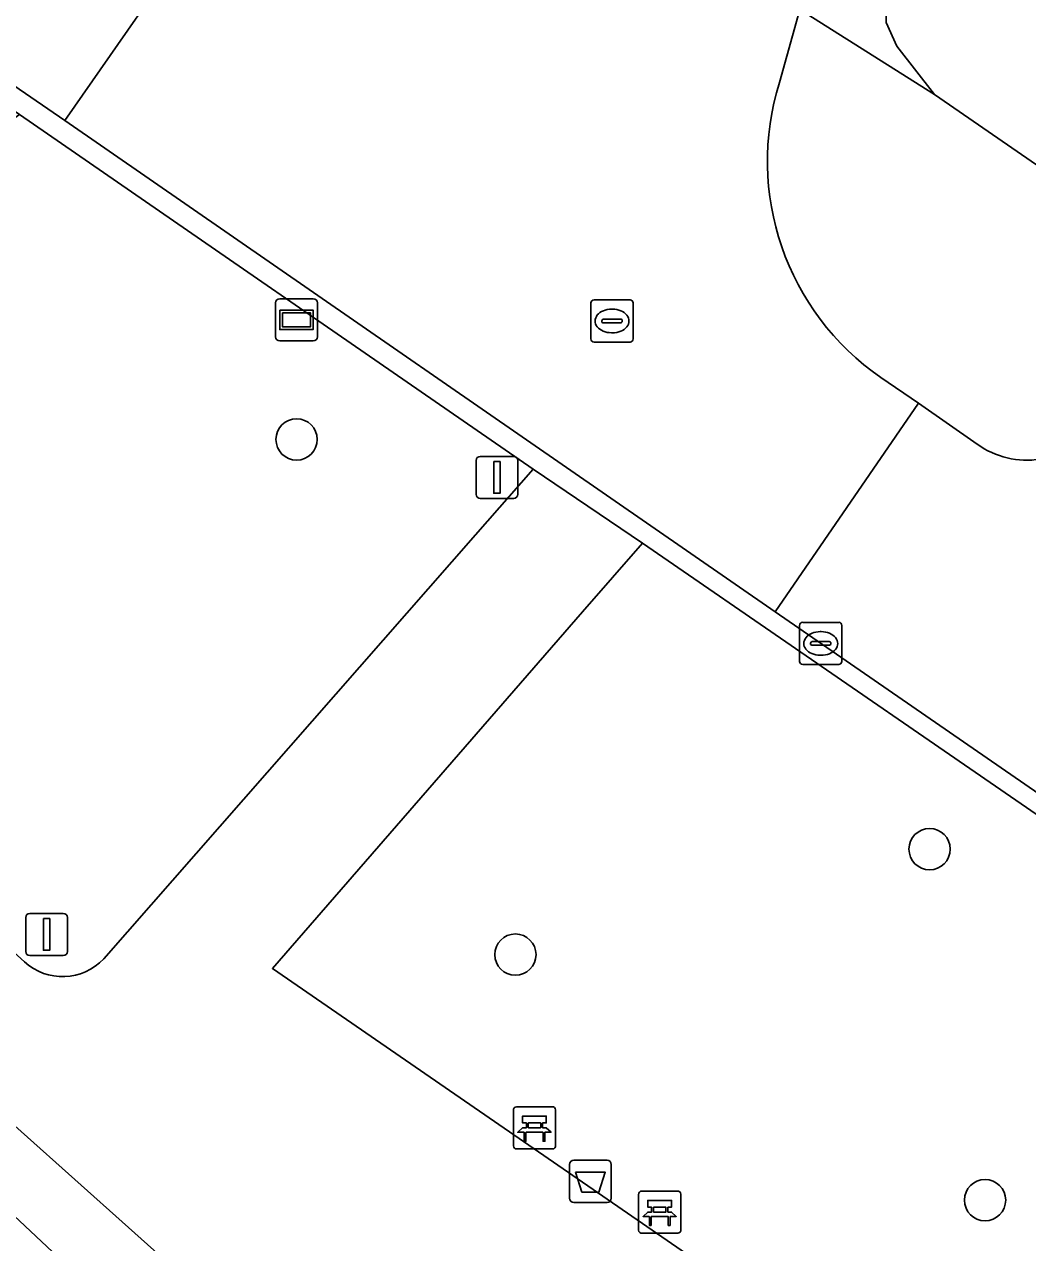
# Model space of a CAD drawing. Extents: x 162803 to 163818, y 381639 to 382475.
# Drawn here: x 163242.34 to 163266.09, y 381898.38 to 381927.23 of the extents above; entities that cross this region are included whole.
import ezdxf

# ---------------------------------------------------------------- set-up
doc = ezdxf.new("R2010")
doc.units = 0
for name, color, linetype in [('IMGEO_Afvalbak', 7, 'Continuous'), ('IMGEO_Bank', 7, 'Continuous'), ('IMGEO_Boom', 7, 'Continuous'), ('IMGEO_Erf', 7, 'Continuous'), ('IMGEO_Groenvoorziening', 7, 'Continuous'), ('IMGEO_Kolk', 7, 'Continuous'), ('IMGEO_Lichtmast', 7, 'Continuous'), ('IMGEO_Rijbaan_lokaal_gesloten', 7, 'Continuous'), ('IMGEO_Rijbaan_lokaal_open', 7, 'Continuous'), ('IMGEO_Rioolput', 7, 'Continuous'), ('IMGEO_Straatnaambord', 7, 'Continuous'), ('IMGEO_Verkeersbordpaal', 7, 'Continuous'), ('IMGEO_Voetpad_gesloten', 7, 'Continuous'), ('IMGEO_Voetpad_open', 7, 'Continuous')]:
    doc.layers.add(name, color=color, linetype=linetype)

msp = doc.modelspace()

# ---------------------------------------------------------------- linework, layer by layer
at = {"layer": 'IMGEO_Afvalbak'}
for p, q in [((163255.242, 381899.431), (163255.242, 381900.231)), ((163255.242, 381900.231), (163255.242, 381899.431)), ((163255.342, 381900.331), (163256.132, 381900.331)), ((163256.132, 381900.331), (163255.342, 381900.331)), ((163256.232, 381900.231), (163256.232, 381899.431)), ((163256.232, 381899.431), (163256.232, 381900.231)), ((163256.132, 381899.331), (163255.342, 381899.331)), ((163255.342, 381899.331), (163256.132, 381899.331))]:
    msp.add_line(p, q, dxfattribs=at)
msp.add_lwpolyline([(163255.385, 381900.045), (163256.089, 381900.045), (163255.94, 381899.575), (163255.534, 381899.575), (163255.385, 381900.045)], dxfattribs=at)
for centre, start, end in [((163255.342, 381900.231), 90, 180), ((163255.342, 381900.231), 90, 180), ((163256.132, 381900.231), 0, 90), ((163256.132, 381900.231), 360, 90), ((163255.342, 381899.431), 180, 270), ((163255.342, 381899.431), 180, 270), ((163256.132, 381899.431), 270, 0), ((163256.132, 381899.431), 270, 0)]:
    msp.add_arc(centre, 0.1, start, end, dxfattribs=at)
at = {"layer": 'IMGEO_Bank'}
for p, q in [((163253.988, 381901.597), (163254.829, 381901.597)), ((163254.829, 381901.597), (163253.988, 381901.597)), ((163253.913, 381900.672), (163253.913, 381901.513)), ((163253.913, 381901.513), (163253.913, 381900.672)), ((163254.913, 381901.522), (163254.913, 381900.681)), ((163254.913, 381900.681), (163254.913, 381901.522)), ((163254.61, 381900.995), (163254.217, 381900.995)), ((163254.222, 381901.103), (163254.222, 381901.209)), ((163254.266, 381901.209), (163254.266, 381901.103)), ((163254.554, 381901.215), (163254.272, 381901.215)), ((163254.272, 381901.097), (163254.554, 381901.097)), ((163254.56, 381901.103), (163254.56, 381901.209)), ((163254.604, 381901.209), (163254.604, 381901.103)), ((163254.838, 381900.597), (163253.997, 381900.597)), ((163253.997, 381900.597), (163254.838, 381900.597)), ((163256.878, 381898.677), (163256.878, 381899.518)), ((163256.878, 381899.518), (163256.878, 381898.677)), ((163256.953, 381899.602), (163257.794, 381899.602)), ((163257.794, 381899.602), (163256.953, 381899.602)), ((163257.878, 381899.527), (163257.878, 381898.686)), ((163257.878, 381898.686), (163257.878, 381899.527)), ((163257.519, 381899.22), (163257.237, 381899.22)), ((163257.575, 381899), (163257.182, 381899)), ((163257.187, 381899.108), (163257.187, 381899.214)), ((163257.231, 381899.214), (163257.231, 381899.108)), ((163257.237, 381899.102), (163257.519, 381899.102)), ((163257.525, 381899.108), (163257.525, 381899.214)), ((163257.569, 381899.214), (163257.569, 381899.108)), ((163257.803, 381898.602), (163256.962, 381898.602)), ((163256.962, 381898.602), (163257.803, 381898.602))]:
    msp.add_line(p, q, dxfattribs=at)
for points in [[(163254.216, 381901.215), (163254.13, 381901.215), (163254.13, 381901.376), (163254.693, 381901.376), (163254.693, 381901.215), (163254.61, 381901.215)], [(163254.16, 381900.995), (163254.018, 381900.995), (163254.13, 381901.097), (163254.216, 381901.097)], [(163254.21, 381900.988), (163254.21, 381900.781), (163254.167, 381900.781), (163254.167, 381900.988)], [(163254.61, 381901.097), (163254.693, 381901.097), (163254.805, 381900.995), (163254.666, 381900.995)], [(163254.66, 381900.988), (163254.66, 381900.781), (163254.616, 381900.781), (163254.616, 381900.988)], [(163257.181, 381899.22), (163257.095, 381899.22), (163257.095, 381899.381), (163257.658, 381899.381), (163257.658, 381899.22), (163257.575, 381899.22)], [(163257.125, 381899), (163256.983, 381899), (163257.095, 381899.102), (163257.181, 381899.102)], [(163257.175, 381898.993), (163257.175, 381898.786), (163257.132, 381898.786), (163257.132, 381898.993)], [(163257.575, 381899.102), (163257.658, 381899.102), (163257.77, 381899), (163257.631, 381899)], [(163257.625, 381898.993), (163257.625, 381898.786), (163257.581, 381898.786), (163257.581, 381898.993)]]:
    msp.add_lwpolyline(points, dxfattribs=at)
for centre, radius, start, end in [((163253.991, 381901.519), 0.0779, 92.4484, 184.2845), ((163253.991, 381901.519), 0.0779, 92.4484, 184.2845), ((163254.835, 381901.519), 0.0779, 2.4484, 94.2845), ((163254.835, 381901.519), 0.0779, 2.4484, 94.2845), ((163254.16, 381900.988), 0.00671, 2.8957, 87.1043), ((163254.217, 381900.988), 0.00671, 92.8957, 177.1043), ((163254.215, 381901.208), 0.00671, 2.8957, 87.1043), ((163254.215, 381901.104), 0.00671, 272.8957, 357.1043), ((163254.272, 381901.208), 0.00671, 92.8957, 177.1043), ((163254.272, 381901.104), 0.00671, 182.8957, 267.1043), ((163254.554, 381901.208), 0.00671, 2.8957, 87.1043), ((163254.554, 381901.104), 0.00671, 272.8957, 357.1043), ((163254.611, 381901.208), 0.00671, 92.8957, 177.1043), ((163254.611, 381901.104), 0.00671, 182.8957, 267.1043), ((163254.609, 381900.988), 0.00671, 2.8957, 87.1043), ((163254.666, 381900.988), 0.00671, 92.8957, 177.1043), ((163253.991, 381900.675), 0.0779, 182.4484, 274.2845), ((163253.991, 381900.675), 0.0779, 182.4484, 274.2845), ((163254.835, 381900.675), 0.0779, 272.4484, 4.2845), ((163254.835, 381900.675), 0.0779, 272.4484, 4.2845), ((163256.956, 381899.524), 0.0779, 92.4484, 184.2845), ((163256.956, 381899.524), 0.0779, 92.4484, 184.2845), ((163257.8, 381899.524), 0.0779, 2.4484, 94.2845), ((163257.8, 381899.524), 0.0779, 2.4484, 94.2845), ((163257.18, 381899.213), 0.00671, 2.8957, 87.1043), ((163257.237, 381899.213), 0.00671, 92.8957, 177.1043), ((163257.519, 381899.213), 0.00671, 2.8957, 87.1043), ((163257.576, 381899.213), 0.00671, 92.8957, 177.1043), ((163257.125, 381898.993), 0.00671, 2.8957, 87.1043), ((163257.182, 381898.993), 0.00671, 92.8957, 177.1043), ((163257.18, 381899.109), 0.00671, 272.8957, 357.1043), ((163257.237, 381899.109), 0.00671, 182.8957, 267.1043), ((163257.519, 381899.109), 0.00671, 272.8957, 357.1043), ((163257.576, 381899.109), 0.00671, 182.8957, 267.1043), ((163257.574, 381898.993), 0.00671, 2.8957, 87.1043), ((163257.631, 381898.993), 0.00671, 92.8957, 177.1043), ((163256.956, 381898.68), 0.0779, 182.4484, 274.2845), ((163256.956, 381898.68), 0.0779, 182.4484, 274.2845), ((163257.8, 381898.68), 0.0779, 272.4484, 4.2845), ((163257.8, 381898.68), 0.0779, 272.4484, 4.2845)]:
    msp.add_arc(centre, radius, start, end, dxfattribs=at)
at = {"layer": 'IMGEO_Boom'}
for centre in [(163248.78, 381917.4), (163263.767, 381907.698), (163253.96, 381905.2), (163265.08, 381899.386)]:
    msp.add_circle(centre, 0.489, dxfattribs=at)
at = {"layer": 'IMGEO_Erf'}
msp.add_lwpolyline([(163306.42, 381922.605), (163302.91, 381925.033), (163304.283, 381927.018), (163296.762, 381932.249), (163296.673, 381932.282), (163291.676, 381934.146), (163284.175, 381936.467), (163283.558, 381934.136), (163279.55, 381935.197), (163275.54, 381936.258), (163276.157, 381938.589), (163265.939, 381941.198), (163262.719, 381928.933), (163262.737, 381927.272), (163262.993, 381926.715), (163263.886, 381925.565), (163279.163, 381915.031), (163284.116, 381911.615), (163313.54, 381891.287), (163316.437, 381892.468), (163324.747, 381912.749), (163311.302, 381922.163), (163309.929, 381920.178)], close=True, dxfattribs=at)
at = {"layer": 'IMGEO_Groenvoorziening'}
for points in [[(163244.215, 381905.1), (163253.02, 381915.139), (163254.385, 381916.696), (163242.218, 381925.095), (163229.946, 381916.228), (163242.335, 381905.028)], [(163255.061, 381889.85), (163252.421, 381891.921), (163234.624, 381907.833), (163227.401, 381914.389), (163226.313, 381913.527), (163239.096, 381901.825), (163259.243, 381882.902), (163261.814, 381880.694), (163263.61, 381879.384)], [(163263.61, 381879.384), (163261.814, 381880.694), (163259.243, 381882.902), (163239.096, 381901.825)]]:
    msp.add_lwpolyline(points, dxfattribs=at)
msp.add_lwpolyline([(163256.97, 381914.946), (163255.551, 381913.315), (163248.206, 381904.875), (163269.21, 381890.392), (163276.348, 381901.602)], close=True, dxfattribs=at)
msp.add_arc((163243.238, 381906.022), 1.343, 227.751, 316.6355, dxfattribs=at)
at = {"layer": 'IMGEO_Kolk'}
for p, q in [((163260.764, 381913.069), (163261.616, 381913.069)), ((163260.689, 381912.143), (163260.689, 381912.995)), ((163261.177, 381912.849), (163261.202, 381912.849)), ((163261.69, 381912.995), (163261.69, 381912.143)), ((163260.948, 381912.563), (163260.948, 381912.575)), ((163261.386, 381912.526), (163260.988, 381912.526)), ((163260.991, 381912.612), (163261.389, 381912.612)), ((163261.432, 381912.575), (163261.432, 381912.563)), ((163261.2, 381912.289), (163261.175, 381912.289)), ((163261.616, 381912.069), (163260.764, 381912.069))]:
    msp.add_line(p, q, dxfattribs=at)
for points in [[(163260.764, 381913.069), (163261.616, 381913.069)], [(163260.689, 381912.143), (163260.689, 381912.995)], [(163261.69, 381912.995), (163261.69, 381912.143)], [(163261.616, 381912.069), (163260.764, 381912.069)]]:
    msp.add_lwpolyline(points, dxfattribs=at)
for centre, radius, start, end in [((163260.766, 381912.993), 0.0765, 91.552, 178.448), ((163260.766, 381912.993), 0.0765, 91.552, 178.448), ((163261.614, 381912.993), 0.0765, 1.552, 88.448), ((163261.614, 381912.993), 0.0765, 1.552, 88.448), ((163260.988, 381912.572), 0.0403, 85.8775, 175.7526), ((163260.985, 381912.562), 0.0366, 178.938, 274.7102), ((163261.389, 381912.569), 0.043, 264.8664, 352.4533), ((163261.393, 381912.574), 0.0386, 1.7309, 96.639), ((163260.766, 381912.145), 0.0765, 181.552, 268.448), ((163260.766, 381912.145), 0.0765, 181.552, 268.448), ((163261.614, 381912.145), 0.0765, 271.552, 358.448), ((163261.614, 381912.145), 0.0765, 271.552, 358.448)]:
    msp.add_arc(centre, radius, start, end, dxfattribs=at)
for centre, major_axis, ratio, start_param, end_param in [((163261.176, 381912.569), (-0.387, 0.002), 0.722429, 4.712389, 7.853982), ((163261.201, 381912.569), (-0.39, 0.002), 0.717154, 1.570796, 4.712389)]:
    msp.add_ellipse(centre, major_axis=major_axis, ratio=ratio, start_param=start_param, end_param=end_param, dxfattribs=at)
at = {"layer": 'IMGEO_Lichtmast'}
for p, q in [((163242.466, 381906.177), (163243.256, 381906.177)), ((163243.256, 381906.177), (163242.466, 381906.177)), ((163242.366, 381905.277), (163242.366, 381906.077)), ((163242.366, 381906.077), (163242.366, 381905.277)), ((163243.356, 381906.077), (163243.356, 381905.277)), ((163243.356, 381905.277), (163243.356, 381906.077)), ((163243.256, 381905.177), (163242.466, 381905.177)), ((163242.466, 381905.177), (163243.256, 381905.177))]:
    msp.add_line(p, q, dxfattribs=at)
msp.add_lwpolyline([(163242.786, 381906.052), (163242.936, 381906.052), (163242.936, 381905.302), (163242.786, 381905.302), (163242.786, 381906.052)], dxfattribs=at)
for centre, start, end in [((163242.466, 381906.077), 90, 180), ((163242.466, 381906.077), 90, 180), ((163243.256, 381906.077), 0, 90), ((163243.256, 381906.077), 360, 90), ((163242.466, 381905.277), 180, 270), ((163242.466, 381905.277), 180, 270), ((163243.256, 381905.277), 270, 0), ((163243.256, 381905.277), 270, 0)]:
    msp.add_arc(centre, 0.1, start, end, dxfattribs=at)
at = {"layer": 'IMGEO_Rijbaan_lokaal_gesloten'}
for points in [[(163147.613, 381998.289), (163145.683, 381999.556), (163142.323, 381994.518), (163146.202, 381991.939), (163146.746, 381991.578), (163150.669, 381988.849), (163183.143, 381966.437), (163185.654, 381964.704), (163234.179, 381931.215), (163243.291, 381924.954), (163246.695, 381929.842), (163245.694, 381930.515)], [(163263.508, 381918.26), (163260.108, 381913.315)], [(163264.897, 381917.289), (163263.508, 381918.26)], [(163260.108, 381913.315), (163266.914, 381908.622)]]:
    msp.add_lwpolyline(points, dxfattribs=at)
msp.add_arc((163266.062, 381918.884), 1.975, 233.8579, 279.5026, dxfattribs=at)
at = {"layer": 'IMGEO_Rijbaan_lokaal_open'}
msp.add_lwpolyline([(163260.108, 381913.315), (163243.291, 381924.954), (163234.179, 381931.215), (163185.654, 381964.704), (163185.319, 381964.222), (163202.279, 381952.665), (163242.218, 381925.095), (163254.385, 381916.696), (163256.97, 381914.946), (163276.348, 381901.602), (163294.84, 381888.868), (163306.85, 381880.597), (163310.399, 381878.067), (163312.858, 381876.368), (163356.676, 381846.092), (163356.953, 381846.517), (163345.097, 381854.658), (163328.942, 381865.735), (163312.423, 381877.143), (163295.088, 381889.16), (163266.914, 381908.622)], close=True, dxfattribs=at)
for points in [[(163260.215, 381925.855), (163260.692, 381927.585), (163261.977, 381932.251), (163257.08, 381933.616), (163256.69, 381932.176)], [(163247.649, 381929.207), (163246.695, 381929.842), (163243.291, 381924.954), (163260.108, 381913.315), (163263.508, 381918.26), (163262.616, 381918.864)]]:
    msp.add_lwpolyline(points, dxfattribs=at)
msp.add_arc((163266.156, 381923.988), 6.228, 162.5502, 235.359, dxfattribs=at)
at = {"layer": 'IMGEO_Rioolput'}
for p, q in [((163255.748, 381919.78), (163255.748, 381920.632)), ((163255.823, 381920.706), (163256.675, 381920.706)), ((163256.749, 381920.632), (163256.749, 381919.78)), ((163256.236, 381920.486), (163256.261, 381920.486)), ((163256.007, 381920.2), (163256.007, 381920.212)), ((163256.445, 381920.163), (163256.047, 381920.163)), ((163256.05, 381920.249), (163256.448, 381920.249)), ((163256.491, 381920.212), (163256.491, 381920.2)), ((163256.675, 381919.706), (163255.823, 381919.706)), ((163256.259, 381919.926), (163256.234, 381919.926))]:
    msp.add_line(p, q, dxfattribs=at)
for points in [[(163255.748, 381919.78), (163255.748, 381920.632)], [(163255.823, 381920.706), (163256.675, 381920.706)], [(163256.749, 381920.632), (163256.749, 381919.78)], [(163256.675, 381919.706), (163255.823, 381919.706)]]:
    msp.add_lwpolyline(points, dxfattribs=at)
for centre, radius, start, end in [((163255.825, 381920.63), 0.0765, 91.552, 178.448), ((163255.825, 381920.63), 0.0765, 91.552, 178.448), ((163256.673, 381920.63), 0.0765, 1.552, 88.448), ((163256.673, 381920.63), 0.0765, 1.552, 88.448), ((163256.047, 381920.209), 0.0403, 85.8775, 175.7526), ((163256.044, 381920.199), 0.0366, 178.938, 274.7102), ((163256.448, 381920.206), 0.043, 264.8664, 352.4533), ((163256.452, 381920.211), 0.0386, 1.7309, 96.639), ((163255.825, 381919.782), 0.0765, 181.552, 268.448), ((163255.825, 381919.782), 0.0765, 181.552, 268.448), ((163256.673, 381919.782), 0.0765, 271.552, 358.448), ((163256.673, 381919.782), 0.0765, 271.552, 358.448)]:
    msp.add_arc(centre, radius, start, end, dxfattribs=at)
for centre, major_axis, ratio, start_param, end_param in [((163256.235, 381920.206), (-0.387, 0.002), 0.722429, 4.712389, 7.853982), ((163256.26, 381920.206), (-0.39, 0.002), 0.717154, 1.570796, 4.712389)]:
    msp.add_ellipse(centre, major_axis=major_axis, ratio=ratio, start_param=start_param, end_param=end_param, dxfattribs=at)
at = {"layer": 'IMGEO_Straatnaambord'}
for p, q in [((163248.282, 381919.832), (163248.282, 381920.632)), ((163248.282, 381920.632), (163248.282, 381919.832)), ((163248.382, 381920.732), (163249.172, 381920.732)), ((163249.172, 381920.732), (163248.382, 381920.732)), ((163249.272, 381920.632), (163249.272, 381919.832)), ((163249.272, 381919.832), (163249.272, 381920.632)), ((163249.172, 381919.732), (163248.382, 381919.732)), ((163248.382, 381919.732), (163249.172, 381919.732))]:
    msp.add_line(p, q, dxfattribs=at)
for points in [[(163248.383, 381920.464), (163249.171, 381920.464), (163249.171, 381920), (163248.383, 381920), (163248.383, 381920.464)], [(163248.448, 381920.399), (163248.448, 381920.065), (163249.106, 381920.065), (163249.106, 381920.399), (163248.448, 381920.399)]]:
    msp.add_lwpolyline(points, dxfattribs=at)
for centre, start, end in [((163248.382, 381920.632), 90, 180), ((163248.382, 381920.632), 90, 180), ((163249.172, 381920.632), 0, 90), ((163249.172, 381920.632), 360, 90), ((163248.382, 381919.832), 180, 270), ((163248.382, 381919.832), 180, 270), ((163249.172, 381919.832), 270, 0), ((163249.172, 381919.832), 270, 0)]:
    msp.add_arc(centre, 0.1, start, end, dxfattribs=at)
at = {"layer": 'IMGEO_Verkeersbordpaal'}
for p, q in [((163253.03, 381916.1), (163253.03, 381916.9)), ((163253.03, 381916.9), (163253.03, 381916.1)), ((163253.13, 381917), (163253.92, 381917)), ((163253.92, 381917), (163253.13, 381917)), ((163254.02, 381916.9), (163254.02, 381916.1)), ((163254.02, 381916.1), (163254.02, 381916.9)), ((163253.92, 381916), (163253.13, 381916)), ((163253.13, 381916), (163253.92, 381916))]:
    msp.add_line(p, q, dxfattribs=at)
msp.add_lwpolyline([(163253.45, 381916.875), (163253.6, 381916.875), (163253.6, 381916.125), (163253.45, 381916.125), (163253.45, 381916.875)], dxfattribs=at)
for centre, start, end in [((163253.13, 381916.9), 90, 180), ((163253.13, 381916.9), 90, 180), ((163253.92, 381916.9), 0, 90), ((163253.92, 381916.9), 360, 90), ((163253.13, 381916.1), 180, 270), ((163253.13, 381916.1), 180, 270), ((163253.92, 381916.1), 270, 0), ((163253.92, 381916.1), 270, 0)]:
    msp.add_arc(centre, 0.1, start, end, dxfattribs=at)
at = {"layer": 'IMGEO_Voetpad_gesloten'}
for points in [[(163182.982, 381954.71), (163227.401, 381914.389), (163234.624, 381907.833), (163252.421, 381891.921), (163255.061, 381889.85)], [(163304.295, 381866.201), (163269.21, 381890.392), (163248.206, 381904.875), (163255.551, 381913.315), (163256.97, 381914.946), (163254.385, 381916.696), (163253.02, 381915.139), (163244.215, 381905.1)]]:
    msp.add_lwpolyline(points, dxfattribs=at)
msp.add_arc((163243.238, 381906.022), 1.343, 227.751, 316.6355, dxfattribs=at)
at = {"layer": 'IMGEO_Voetpad_open'}
msp.add_lwpolyline([(163265.939, 381941.198), (163264.483, 381941.603), (163262.855, 381935.534), (163261.977, 381932.251), (163260.692, 381927.585), (163263.886, 381925.565), (163262.993, 381926.715), (163262.737, 381927.272), (163262.719, 381928.933)], close=True, dxfattribs=at)
for points in [[(163263.886, 381925.565), (163260.692, 381927.585), (163260.215, 381925.855)], [(163268.813, 381917.116), (163277.868, 381910.851), (163279.163, 381915.031), (163263.886, 381925.565)], [(163262.616, 381918.864), (163263.508, 381918.26), (163264.897, 381917.289)]]:
    msp.add_lwpolyline(points, dxfattribs=at)
for centre, radius, start, end in [((163266.156, 381923.988), 6.228, 162.5502, 235.359), ((163266.062, 381918.884), 1.975, 233.8579, 279.5026)]:
    msp.add_arc(centre, radius, start, end, dxfattribs=at)

doc.saveas('drawing.dxf')
